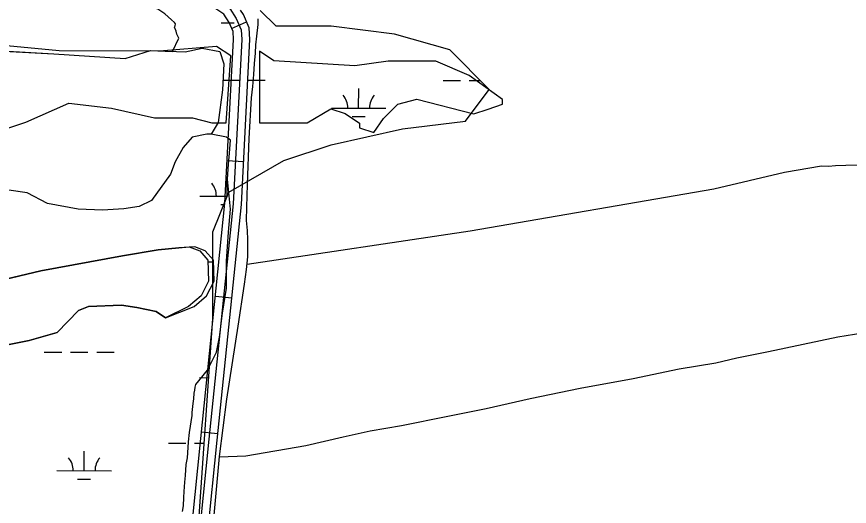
# Model space of a CAD drawing. Extents: x 3219052 to 3256913, y 800770 to 826146.
# Drawn here: x 3240658 to 3242185, y 819939 to 820836 of the extents above; entities that cross this region are included whole.
import ezdxf

# ---------------------------------------------------------------- set-up
doc = ezdxf.new("R2010")
doc.units = 0
for name, color, linetype in [('V-ROAD-CNTR', 7, 'Continuous'), ('V-SITE-VEGE', 7, 'Continuous'), ('V-TOPO-SHOR', 7, 'Continuous'), ('V-WETL-SWMP', 7, 'Continuous')]:
    doc.layers.add(name, color=color, linetype=linetype)

msp = doc.modelspace()

# ---------------------------------------------------------------- linework, layer by layer
at = {"layer": 'V-ROAD-CNTR'}
for p, q in [((3241052.5, 820814.2), (3241080, 820826.2)), ((3241044.4, 820572.1), (3241074.4, 820570.5)), ((3241022.8, 820323.9), (3241052.6, 820320.8)), ((3240997.1, 820075.2), (3241026.9, 820072.1))]:
    msp.add_line(p, q, dxfattribs=at)
for points in [[(3240427.6, 820991.6), (3240823.2, 820912.3), (3241007.4, 820875.6), (3241025.8, 820866.7), (3241048.9, 820850.7), (3241061, 820832.2), (3241069.9, 820811.8), (3241071, 820794), (3241055.3, 820492.8), (3241010.8, 820061.5), (3240957.8, 819536.6), (3240915.6, 818810.1), (3240849.5, 818281.7)], [(3240834.6, 818283.6), (3240900.6, 818811.4), (3240942.9, 819537.8), (3240995.8, 820063), (3241040.3, 820494), (3241056, 820793.9), (3241055.1, 820808.3), (3241047.7, 820825.1), (3241037.9, 820840), (3241018.2, 820853.7), (3241002.6, 820861.2), (3240820.3, 820897.6), (3240425, 820976.8)], [(3240934.8, 818882.7), (3240972.8, 819535.5), (3241025.7, 820059.9), (3241070.3, 820491.6), (3241086, 820794.1), (3241084.7, 820815.4), (3241074.2, 820839.4), (3241069, 820847.3)]]:
    msp.add_lwpolyline(points, dxfattribs=at)
at = {"layer": 'V-SITE-VEGE'}
for points in [[(3240589, 820775.3), (3240726.5, 820767.4), (3240857.2, 820759.1), (3240903.8, 820773.7), (3240944.2, 820772), (3240955.8, 820796.3), (3240952.3, 820803.9), (3240950.8, 820808.9), (3240947.8, 820816.5), (3240948.8, 820819), (3240949.3, 820822.6), (3240947.8, 820825.1), (3240942.2, 820829.7), (3240930.1, 820840.8), (3240917, 820849.4), (3240911.5, 820851.5), (3240908.4, 820853), (3240904.4, 820853.5)], [(3241024.7, 820220.8), (3241030.2, 820248.3), (3241035.7, 820292.3), (3241043, 820338.1), (3241043, 820387.6), (3241046.7, 820440.8), (3241050.3, 820483), (3241044.8, 820538), (3241046.7, 820565.5), (3241048.5, 820585.7), (3241050.3, 820609.5), (3241043, 820615), (3241014.7, 820620.7), (3241007.1, 820620.7), (3240980.4, 820614.8), (3240963.7, 820595.8), (3240948.9, 820570), (3240940.5, 820547.4), (3240905.4, 820498.6), (3240883.1, 820487.9), (3240854.9, 820483.6), (3240815.9, 820481.3), (3240771, 820482.7), (3240715, 820493.1), (3240677.7, 820512.7), (3240601.4, 820524.1)], [(3240632.4, 820232.6), (3240681.3, 820242.4), (3240732.6, 820257), (3240772.1, 820297.4), (3240790, 820304.5), (3240850.8, 820307.1), (3240879, 820303.1), (3240914.4, 820295.8), (3240931, 820283.9), (3240984, 820304.8), (3241006.7, 820324.2), (3241020.3, 820350.8), (3241019.2, 820389.3), (3241004.1, 820406.5), (3240985.1, 820413.7), (3240956, 820412.2), (3240917.9, 820408.3), (3240852.2, 820397.8), (3240702.7, 820370), (3240188, 820247.8)], [(3240962.5, 819929.1), (3240964, 819939.7), (3240964.6, 819954.9), (3240965.6, 819965.5), (3240966.7, 819982.7), (3240968.2, 819994.8), (3240969.3, 820015), (3240971.3, 820027.1), (3240972.9, 820046.3), (3240973.4, 820056.9), (3240975, 820074.1), (3240980.1, 820104.9), (3240980.2, 820110.5), (3240981.7, 820127.1), (3240983.3, 820135.7), (3240983.8, 820145.8), (3240985.3, 820151.4), (3240985.8, 820156.9), (3240986.9, 820162), (3241008.2, 820187.8), (3241024.7, 820220.8)]]:
    msp.add_lwpolyline(points, dxfattribs=at)
at = {"layer": 'V-TOPO-SHOR'}
for points in [[(3241018.2, 819895.3), (3241030.5, 820029.6), (3241044, 820134.9), (3241064.3, 820268.5), (3241075.8, 820345.3), (3241080, 820372.3), (3241081.9, 820395.7), (3241082.1, 820408.3), (3241082.2, 820426.6), (3241081.3, 820444), (3241080, 820462.2), (3241080.1, 820486.8), (3241080.7, 820507.7), (3241081.8, 820528), (3241084.5, 820612.3), (3241089.1, 820686.7), (3241091.5, 820707.8), (3241093.2, 820730), (3241094.3, 820749.8), (3241096.3, 820768.7), (3241097, 820784.1), (3241098.7, 820800.2), (3241101, 820821.3), (3241101.1, 820832)], [(3240596.4, 820616), (3240675.1, 820642.1), (3240753.8, 820676.9), (3240832.5, 820668), (3240911.1, 820650.3), (3240981, 820650.2), (3241016, 820641.4), (3241042.2, 820641.3), (3241051.2, 820763.7), (3241025, 820781.2), (3240920.1, 820772.7), (3240736.5, 820773.1), (3240640.4, 820782)], [(3241175.2, 820641), (3241190.8, 820641), (3241234.5, 820667.1), (3241260.7, 820658.3), (3241286.9, 820640.8), (3241286.9, 820632), (3241313.1, 820623.3), (3241330.7, 820649.4), (3241356.9, 820675.6), (3241391.9, 820684.3), (3241496.7, 820657.8), (3241523, 820666.5), (3241549.2, 820675.2), (3241549.2, 820683.9), (3241488.1, 820727.8), (3241427, 820754.1), (3241365.8, 820754.3), (3241339.6, 820754.3), (3241278.4, 820745.7), (3241129.8, 820754.7), (3241103.6, 820772.3), (3241103.4, 820641.2), (3241175.2, 820641)], [(3241080.8, 820382.1), (3241489.7, 820443.5), (3241936.3, 820520.4), (3242065.7, 820550.9), (3242134, 820562.1), (3242146.6, 820561.9), (3242159.1, 820562.8), (3242178.2, 820563.4), (3242199.1, 820564.5), (3242208.4, 820565), (3242221.2, 820565.8), (3242235.9, 820566), (3242249.4, 820566.2), (3242260.1, 820566.7), (3242272.1, 820565.9), (3242282.4, 820561.3), (3242285.6, 820559.4), (3242289.1, 820553.3), (3242294.8, 820535.9), (3242295.2, 820509.4), (3242306.3, 820275.8)], [(3241030.4, 820029.1), (3241078.6, 820031), (3241188.6, 820050), (3241256.9, 820065.9), (3241306.6, 820076.8), (3241363.6, 820086.8), (3241449, 820103.7), (3241518.9, 820117.8), (3241600, 820136.2), (3241691.4, 820154.8), (3241788.4, 820172.5), (3241872.7, 820190.2), (3241940.3, 820201.7), (3241978.8, 820210.7), (3242036.5, 820222.1), (3242163.4, 820249.1), (3242240.3, 820261.3)]]:
    msp.add_lwpolyline(points, dxfattribs=at)
at = {"layer": 'V-WETL-SWMP'}
for p, q in [((3241133.9, 820818.2), (3241105, 820847.2)), ((3241033.2, 820824.1), (3241057.2, 820824.1)), ((3241235.2, 820818.2), (3241133.9, 820818.2)), ((3241351, 820803.8), (3241235.2, 820818.2)), ((3241452.3, 820774.8), (3241351, 820803.8)), ((3240589, 820775.3), (3240726.5, 820767.4)), ((3240726.5, 820767.4), (3240857.2, 820759.1)), ((3240857.2, 820759.1), (3240903.8, 820773.7)), ((3240903.8, 820773.7), (3240967.4, 820771.1)), ((3240967.4, 820771.1), (3240998.4, 820777.8)), ((3240998.4, 820777.8), (3241030.6, 820772.1)), ((3241030.6, 820772.1), (3241038.1, 820749)), ((3241524.7, 820702.4), (3241452.3, 820774.8)), ((3241038.1, 820749), (3241035.9, 820701.7)), ((3241036.7, 820719.5), (3241066.1, 820719.4)), ((3241082.1, 820719.4), (3241114.1, 820719.3)), ((3241440, 820718.6), (3241472, 820718.6)), ((3241488, 820718.5), (3241508.6, 820718.5)), ((3241285.3, 820668.2), (3241285.4, 820704.2)), ((3241035.9, 820701.7), (3241027.8, 820641.7)), ((3241481.2, 820644.4), (3241524.7, 820702.4)), ((3241235.3, 820668.3), (3241335.3, 820668.1)), ((3241027.8, 820641.7), (3241014.7, 820620.7)), ((3241273.3, 820652.8), (3241297.3, 820652.7)), ((3241365.5, 820630), (3241481.2, 820644.4)), ((3241235.2, 820601), (3241365.5, 820630)), ((3240980.4, 820614.8), (3240963.7, 820595.8)), ((3241007.1, 820620.7), (3240980.4, 820614.8)), ((3241014.7, 820620.7), (3241007.1, 820620.7)), ((3241148.4, 820572), (3241235.2, 820601)), ((3240963.7, 820595.8), (3240948.9, 820570)), ((3240948.9, 820570), (3240940.5, 820547.4)), ((3241047.1, 820514.1), (3241148.4, 820572)), ((3240940.5, 820547.4), (3240905.4, 820498.6)), ((3241044.5, 820507.6), (3241044.6, 820542.8)), ((3240677.7, 820512.7), (3240601.4, 820524.1)), ((3240715, 820493.1), (3240677.7, 820512.7)), ((3240994.5, 820506.9), (3241044.2, 820506.8)), ((3241018.2, 820441.7), (3241047.1, 820514.1)), ((3240771, 820482.7), (3240715, 820493.1)), ((3240905.4, 820498.6), (3240883.1, 820487.9)), ((3241032.5, 820491.4), (3241038.1, 820491.4)), ((3240815.9, 820481.3), (3240771, 820482.7)), ((3240854.9, 820483.6), (3240815.9, 820481.3)), ((3240883.1, 820487.9), (3240854.9, 820483.6)), ((3241018.2, 820282.4), (3241018.2, 820441.7)), ((3240956, 820412.2), (3240974.8, 820413.7)), ((3240974.8, 820413.7), (3240993.9, 820406.5)), ((3240702.7, 820370), (3240852.2, 820397.8)), ((3240852.2, 820397.8), (3240917.9, 820408.3)), ((3240917.9, 820408.3), (3240956, 820412.2)), ((3240993.9, 820406.5), (3241008.9, 820389.3)), ((3241008.9, 820389.3), (3241010, 820350.8)), ((3241009, 820386.8), (3241017.4, 820386.8)), ((3240188, 820247.8), (3240702.7, 820370)), ((3241010, 820350.8), (3240996.4, 820324.2)), ((3240996.4, 820324.2), (3240973.7, 820304.8)), ((3240850.8, 820307.1), (3240790, 820304.5)), ((3240879, 820303.1), (3240850.8, 820307.1)), ((3240772.1, 820297.4), (3240732.6, 820257)), ((3240790, 820304.5), (3240772.1, 820297.4)), ((3240914.4, 820295.8), (3240879, 820303.1)), ((3240931, 820283.9), (3240914.4, 820295.8)), ((3240973.7, 820304.8), (3240931, 820283.9)), ((3240974.8, 819659.6), (3241018.2, 820282.4)), ((3240732.6, 820257), (3240681.3, 820242.4)), ((3240681.3, 820242.4), (3240632.4, 820232.6)), ((3240709.1, 820221.3), (3240741.1, 820221.2)), ((3240757.1, 820221.2), (3240789.1, 820221.1)), ((3240805.1, 820221.1), (3240837.1, 820221)), ((3240993.8, 820174.3), (3241010.6, 820174.2)), ((3240936.7, 820054.3), (3240968.7, 820054.3)), ((3240984.7, 820054.2), (3241002.3, 820054.2)), ((3240782, 820003.9), (3240782.1, 820039.9)), ((3240732, 820004), (3240832, 820003.8)), ((3240770, 819988.5), (3240794, 819988.4))]:
    msp.add_line(p, q, dxfattribs=at)
for centre, start, end in [((3241230.1, 820668.8), 359.1081, 40.6518), ((3241340.6, 820668.6), 139.1081, 180.6517), ((3240989.3, 820507.4), 359.1081, 40.6518), ((3241099.8, 820507.2), 139.1081, 144.0532), ((3240726.8, 820004.5), 359.1081, 40.6518), ((3240837.3, 820004.3), 139.1081, 180.6517)]:
    msp.add_arc(centre, 35.2, start, end, dxfattribs=at)

doc.saveas('drawing.dxf')
